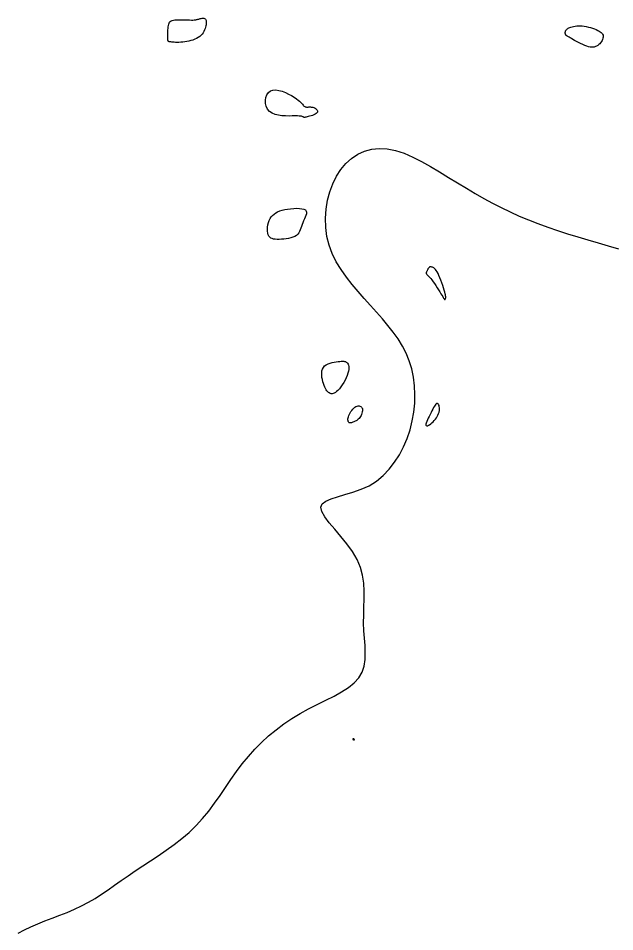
# Model space of a CAD drawing. Extents: x 3040093 to 3056816, y 408076 to 509144.
# Drawn here: x 3041074 to 3041136.6, y 420343.7 to 420439.6 of the extents above; entities that cross this region are included whole.
import ezdxf

# ---------------------------------------------------------------- set-up
doc = ezdxf.new("R2010")
doc.units = 0
doc.layers.add('V-CHAN-CONT-EL17', color=7, linetype='Continuous')

msp = doc.modelspace()

# ---------------------------------------------------------------- linework, layer by layer
at = {"layer": 'V-CHAN-CONT-EL17'}
for points in [[(3041089.793, 420437.18), (3041089.786, 420437.19), (3041089.779, 420437.201), (3041089.773, 420437.213), (3041089.768, 420437.225), (3041089.763, 420437.237), (3041089.759, 420437.248), (3041089.755, 420437.26), (3041089.752, 420437.271), (3041089.748, 420437.285), (3041089.745, 420437.306), (3041089.743, 420437.335), (3041089.74, 420437.377), (3041089.738, 420437.435), (3041089.736, 420437.512), (3041089.734, 420437.611), (3041089.732, 420437.734), (3041089.731, 420437.877), (3041089.732, 420438.035), (3041089.736, 420438.202), (3041089.743, 420438.372), (3041089.755, 420438.539), (3041089.771, 420438.699), (3041089.794, 420438.845), (3041089.823, 420438.974), (3041089.862, 420439.085), (3041089.914, 420439.179), (3041089.982, 420439.257), (3041090.068, 420439.32), (3041090.177, 420439.37), (3041090.311, 420439.407), (3041090.472, 420439.432), (3041090.663, 420439.447), (3041090.878, 420439.453), (3041091.107, 420439.453), (3041091.344, 420439.448), (3041091.579, 420439.44), (3041091.806, 420439.431), (3041092.017, 420439.423), (3041092.202, 420439.418), (3041092.357, 420439.418), (3041092.484, 420439.421), (3041092.589, 420439.429), (3041092.678, 420439.441), (3041092.754, 420439.456), (3041092.825, 420439.473), (3041092.895, 420439.493), (3041092.969, 420439.515), (3041093.051, 420439.539), (3041093.14, 420439.562), (3041093.233, 420439.581), (3041093.326, 420439.596), (3041093.417, 420439.602), (3041093.502, 420439.599), (3041093.579, 420439.582), (3041093.644, 420439.551), (3041093.694, 420439.504), (3041093.732, 420439.44), (3041093.756, 420439.362), (3041093.768, 420439.27), (3041093.77, 420439.167), (3041093.761, 420439.053), (3041093.743, 420438.929), (3041093.716, 420438.798), (3041093.682, 420438.66), (3041093.638, 420438.518), (3041093.584, 420438.374), (3041093.516, 420438.229), (3041093.434, 420438.087), (3041093.336, 420437.95), (3041093.22, 420437.819), (3041093.084, 420437.697), (3041092.927, 420437.587), (3041092.753, 420437.487), (3041092.563, 420437.398), (3041092.361, 420437.32), (3041092.151, 420437.254), (3041091.936, 420437.198), (3041091.719, 420437.153), (3041091.504, 420437.118), (3041091.293, 420437.094), (3041091.09, 420437.08), (3041090.895, 420437.073), (3041090.712, 420437.072), (3041090.543, 420437.076), (3041090.39, 420437.084), (3041090.254, 420437.094), (3041090.14, 420437.104), (3041090.046, 420437.113), (3041089.973, 420437.121), (3041089.917, 420437.129), (3041089.876, 420437.137), (3041089.846, 420437.145), (3041089.826, 420437.152), (3041089.812, 420437.161), (3041089.802, 420437.17)], [(3041131.447, 420437.981), (3041131.441, 420438.017), (3041131.437, 420438.055), (3041131.437, 420438.095), (3041131.441, 420438.136), (3041131.448, 420438.18), (3041131.46, 420438.224), (3041131.476, 420438.27), (3041131.498, 420438.316), (3041131.526, 420438.363), (3041131.562, 420438.41), (3041131.608, 420438.457), (3041131.664, 420438.504), (3041131.733, 420438.55), (3041131.816, 420438.595), (3041131.915, 420438.639), (3041132.029, 420438.68), (3041132.16, 420438.719), (3041132.306, 420438.752), (3041132.465, 420438.78), (3041132.638, 420438.799), (3041132.822, 420438.809), (3041133.016, 420438.809), (3041133.221, 420438.796), (3041133.433, 420438.769), (3041133.65, 420438.73), (3041133.869, 420438.681), (3041134.085, 420438.623), (3041134.294, 420438.557), (3041134.493, 420438.486), (3041134.678, 420438.411), (3041134.845, 420438.334), (3041134.991, 420438.255), (3041135.116, 420438.176), (3041135.22, 420438.094), (3041135.302, 420438.009), (3041135.363, 420437.92), (3041135.403, 420437.826), (3041135.422, 420437.726), (3041135.421, 420437.62), (3041135.399, 420437.507), (3041135.358, 420437.39), (3041135.301, 420437.271), (3041135.229, 420437.153), (3041135.145, 420437.039), (3041135.051, 420436.932), (3041134.949, 420436.835), (3041134.841, 420436.749), (3041134.729, 420436.679), (3041134.611, 420436.625), (3041134.485, 420436.587), (3041134.351, 420436.567), (3041134.206, 420436.565), (3041134.049, 420436.582), (3041133.878, 420436.618), (3041133.691, 420436.675), (3041133.487, 420436.752), (3041133.273, 420436.846), (3041133.053, 420436.951), (3041132.833, 420437.063), (3041132.62, 420437.176), (3041132.419, 420437.286), (3041132.237, 420437.388), (3041132.079, 420437.477), (3041131.951, 420437.549), (3041131.849, 420437.606), (3041131.77, 420437.65), (3041131.71, 420437.684), (3041131.665, 420437.709), (3041131.632, 420437.729), (3041131.607, 420437.745), (3041131.586, 420437.761), (3041131.567, 420437.777), (3041131.547, 420437.795), (3041131.529, 420437.816), (3041131.511, 420437.838), (3041131.495, 420437.862), (3041131.48, 420437.888), (3041131.467, 420437.917), (3041131.456, 420437.948)], [(3041100.762, 420432.062), (3041101.063, 420432.076), (3041101.39, 420432.031), (3041101.731, 420431.937), (3041102.074, 420431.807), (3041102.406, 420431.653), (3041102.716, 420431.487), (3041102.991, 420431.32), (3041103.221, 420431.164), (3041103.41, 420431.019), (3041103.562, 420430.888), (3041103.685, 420430.769), (3041103.783, 420430.663), (3041103.862, 420430.571), (3041103.928, 420430.492), (3041103.986, 420430.428), (3041104.042, 420430.379), (3041104.098, 420430.342), (3041104.153, 420430.316), (3041104.21, 420430.299), (3041104.268, 420430.29), (3041104.329, 420430.287), (3041104.394, 420430.287), (3041104.463, 420430.29), (3041104.538, 420430.293), (3041104.617, 420430.295), (3041104.699, 420430.294), (3041104.784, 420430.289), (3041104.87, 420430.279), (3041104.957, 420430.262), (3041105.043, 420430.236), (3041105.128, 420430.2), (3041105.211, 420430.153), (3041105.286, 420430.097), (3041105.351, 420430.033), (3041105.402, 420429.963), (3041105.433, 420429.889), (3041105.442, 420429.814), (3041105.424, 420429.739), (3041105.375, 420429.666), (3041105.292, 420429.596), (3041105.182, 420429.531), (3041105.051, 420429.47), (3041104.908, 420429.415), (3041104.758, 420429.365), (3041104.611, 420429.321), (3041104.472, 420429.284), (3041104.35, 420429.254), (3041104.25, 420429.231), (3041104.171, 420429.215), (3041104.109, 420429.205), (3041104.062, 420429.201), (3041104.025, 420429.203), (3041103.996, 420429.209), (3041103.972, 420429.22), (3041103.949, 420429.234), (3041103.924, 420429.252), (3041103.89, 420429.272), (3041103.839, 420429.292), (3041103.765, 420429.312), (3041103.661, 420429.329), (3041103.518, 420429.343), (3041103.331, 420429.351), (3041103.091, 420429.353), (3041102.796, 420429.349), (3041102.457, 420429.346), (3041102.091, 420429.352), (3041101.712, 420429.377), (3041101.338, 420429.429), (3041100.984, 420429.516), (3041100.665, 420429.648), (3041100.399, 420429.833), (3041100.197, 420430.076), (3041100.06, 420430.362), (3041099.987, 420430.674), (3041099.975, 420430.993), (3041100.022, 420431.301), (3041100.127, 420431.579), (3041100.287, 420431.81), (3041100.5, 420431.976)], [(3041100.215, 420417.058), (3041100.188, 420417.255), (3041100.183, 420417.47), (3041100.2, 420417.697), (3041100.237, 420417.927), (3041100.294, 420418.156), (3041100.371, 420418.375), (3041100.467, 420418.579), (3041100.582, 420418.76), (3041100.718, 420418.921), (3041100.874, 420419.062), (3041101.052, 420419.184), (3041101.253, 420419.29), (3041101.478, 420419.381), (3041101.728, 420419.459), (3041102.004, 420419.524), (3041102.305, 420419.579), (3041102.62, 420419.621), (3041102.94, 420419.648), (3041103.25, 420419.658), (3041103.54, 420419.649), (3041103.797, 420419.618), (3041104.01, 420419.563), (3041104.166, 420419.483), (3041104.258, 420419.375), (3041104.293, 420419.244), (3041104.28, 420419.091), (3041104.231, 420418.922), (3041104.157, 420418.739), (3041104.068, 420418.547), (3041103.974, 420418.35), (3041103.887, 420418.151), (3041103.814, 420417.954), (3041103.752, 420417.761), (3041103.693, 420417.575), (3041103.632, 420417.396), (3041103.562, 420417.229), (3041103.475, 420417.074), (3041103.365, 420416.934), (3041103.227, 420416.811), (3041103.054, 420416.706), (3041102.853, 420416.619), (3041102.629, 420416.549), (3041102.39, 420416.494), (3041102.142, 420416.452), (3041101.893, 420416.423), (3041101.649, 420416.405), (3041101.416, 420416.397), (3041101.202, 420416.398), (3041101.006, 420416.41), (3041100.831, 420416.436), (3041100.675, 420416.48), (3041100.54, 420416.544), (3041100.426, 420416.631), (3041100.333, 420416.744), (3041100.263, 420416.886)], [(3041116.897, 420412.735), (3041116.937, 420412.695), (3041116.989, 420412.646), (3041117.053, 420412.585), (3041117.129, 420412.508), (3041117.218, 420412.41), (3041117.321, 420412.288), (3041117.438, 420412.139), (3041117.568, 420411.961), (3041117.708, 420411.76), (3041117.854, 420411.544), (3041118, 420411.322), (3041118.141, 420411.103), (3041118.274, 420410.893), (3041118.393, 420410.703), (3041118.494, 420410.539), (3041118.574, 420410.409), (3041118.633, 420410.309), (3041118.675, 420410.237), (3041118.704, 420410.186), (3041118.722, 420410.153), (3041118.732, 420410.134), (3041118.737, 420410.124), (3041118.741, 420410.118), (3041118.746, 420410.113), (3041118.751, 420410.109), (3041118.758, 420410.104), (3041118.765, 420410.101), (3041118.772, 420410.097), (3041118.779, 420410.094), (3041118.787, 420410.091), (3041118.794, 420410.088), (3041118.8, 420410.085), (3041118.806, 420410.084), (3041118.811, 420410.083), (3041118.816, 420410.083), (3041118.821, 420410.084), (3041118.826, 420410.087), (3041118.83, 420410.091), (3041118.835, 420410.098), (3041118.84, 420410.106), (3041118.846, 420410.117), (3041118.851, 420410.13), (3041118.857, 420410.145), (3041118.863, 420410.162), (3041118.869, 420410.181), (3041118.876, 420410.202), (3041118.883, 420410.224), (3041118.889, 420410.249), (3041118.894, 420410.281), (3041118.896, 420410.323), (3041118.892, 420410.382), (3041118.881, 420410.461), (3041118.86, 420410.566), (3041118.829, 420410.701), (3041118.785, 420410.871), (3041118.727, 420411.079), (3041118.656, 420411.317), (3041118.574, 420411.575), (3041118.485, 420411.843), (3041118.39, 420412.112), (3041118.29, 420412.372), (3041118.189, 420412.613), (3041118.089, 420412.825), (3041117.991, 420413), (3041117.896, 420413.141), (3041117.805, 420413.252), (3041117.719, 420413.336), (3041117.637, 420413.398), (3041117.561, 420413.442), (3041117.491, 420413.472), (3041117.428, 420413.492), (3041117.372, 420413.505), (3041117.323, 420413.512), (3041117.279, 420413.513), (3041117.24, 420413.508), (3041117.204, 420413.497), (3041117.172, 420413.479), (3041117.142, 420413.455), (3041117.114, 420413.423), (3041117.086, 420413.385), (3041117.059, 420413.342), (3041117.032, 420413.295), (3041117.006, 420413.245), (3041116.981, 420413.193), (3041116.957, 420413.142), (3041116.934, 420413.093), (3041116.911, 420413.046), (3041116.89, 420413.004), (3041116.871, 420412.966), (3041116.855, 420412.93), (3041116.844, 420412.896), (3041116.838, 420412.864), (3041116.84, 420412.833), (3041116.849, 420412.801), (3041116.868, 420412.769)], [(3041107.448, 420400.424), (3041107.317, 420400.324), (3041107.194, 420400.254), (3041107.079, 420400.214), (3041106.97, 420400.199), (3041106.867, 420400.208), (3041106.77, 420400.237), (3041106.677, 420400.283), (3041106.588, 420400.345), (3041106.504, 420400.423), (3041106.422, 420400.517), (3041106.345, 420400.628), (3041106.27, 420400.757), (3041106.199, 420400.905), (3041106.131, 420401.073), (3041106.065, 420401.261), (3041106.003, 420401.468), (3041105.948, 420401.691), (3041105.905, 420401.921), (3041105.88, 420402.153), (3041105.878, 420402.381), (3041105.902, 420402.598), (3041105.959, 420402.797), (3041106.053, 420402.972), (3041106.187, 420403.119), (3041106.355, 420403.238), (3041106.548, 420403.334), (3041106.758, 420403.409), (3041106.978, 420403.467), (3041107.198, 420403.511), (3041107.411, 420403.544), (3041107.608, 420403.57), (3041107.782, 420403.591), (3041107.935, 420403.606), (3041108.069, 420403.613), (3041108.185, 420403.611), (3041108.287, 420403.598), (3041108.376, 420403.572), (3041108.454, 420403.532), (3041108.525, 420403.476), (3041108.589, 420403.401), (3041108.644, 420403.309), (3041108.688, 420403.198), (3041108.718, 420403.068), (3041108.731, 420402.919), (3041108.724, 420402.751), (3041108.694, 420402.562), (3041108.639, 420402.353), (3041108.557, 420402.126), (3041108.452, 420401.884), (3041108.327, 420401.637), (3041108.189, 420401.391), (3041108.041, 420401.152), (3041107.888, 420400.93), (3041107.735, 420400.73), (3041107.587, 420400.559)], [(3041108.692, 420397.241), (3041108.663, 420397.302), (3041108.643, 420397.376), (3041108.634, 420397.463), (3041108.637, 420397.562), (3041108.653, 420397.671), (3041108.682, 420397.79), (3041108.726, 420397.917), (3041108.785, 420398.052), (3041108.858, 420398.19), (3041108.943, 420398.328), (3041109.038, 420398.46), (3041109.14, 420398.584), (3041109.248, 420398.695), (3041109.359, 420398.788), (3041109.472, 420398.859), (3041109.585, 420398.906), (3041109.694, 420398.929), (3041109.798, 420398.928), (3041109.894, 420398.907), (3041109.979, 420398.865), (3041110.051, 420398.805), (3041110.106, 420398.728), (3041110.144, 420398.636), (3041110.161, 420398.53), (3041110.159, 420398.414), (3041110.141, 420398.29), (3041110.108, 420398.164), (3041110.062, 420398.037), (3041110.006, 420397.915), (3041109.943, 420397.799), (3041109.873, 420397.695), (3041109.799, 420397.604), (3041109.723, 420397.526), (3041109.644, 420397.46), (3041109.563, 420397.403), (3041109.482, 420397.355), (3041109.4, 420397.313), (3041109.319, 420397.276), (3041109.239, 420397.243), (3041109.161, 420397.212), (3041109.086, 420397.185), (3041109.014, 420397.163), (3041108.946, 420397.149), (3041108.883, 420397.143), (3041108.826, 420397.148), (3041108.774, 420397.165), (3041108.729, 420397.195)], [(3041117.697, 420397.387), (3041117.809, 420397.524), (3041117.912, 420397.668), (3041118.003, 420397.817), (3041118.083, 420397.97), (3041118.148, 420398.125), (3041118.197, 420398.281), (3041118.229, 420398.435), (3041118.243, 420398.585), (3041118.241, 420398.729), (3041118.223, 420398.86), (3041118.193, 420398.976), (3041118.152, 420399.071), (3041118.102, 420399.142), (3041118.045, 420399.184), (3041117.983, 420399.192), (3041117.918, 420399.165), (3041117.85, 420399.103), (3041117.778, 420399.011), (3041117.702, 420398.893), (3041117.621, 420398.752), (3041117.537, 420398.591), (3041117.447, 420398.415), (3041117.352, 420398.226), (3041117.252, 420398.029), (3041117.152, 420397.83), (3041117.056, 420397.634), (3041116.969, 420397.448), (3041116.896, 420397.276), (3041116.842, 420397.125), (3041116.812, 420397.001), (3041116.811, 420396.91), (3041116.842, 420396.855), (3041116.901, 420396.836), (3041116.984, 420396.848), (3041117.085, 420396.888), (3041117.2, 420396.953), (3041117.324, 420397.039), (3041117.451, 420397.142), (3041117.577, 420397.259)], [(3041109.251, 420363.882), (3041109.263, 420363.879), (3041109.274, 420363.878), (3041109.284, 420363.878), (3041109.293, 420363.879), (3041109.3, 420363.882), (3041109.306, 420363.885), (3041109.31, 420363.889), (3041109.313, 420363.895), (3041109.314, 420363.901), (3041109.313, 420363.908), (3041109.311, 420363.915), (3041109.308, 420363.924), (3041109.303, 420363.932), (3041109.297, 420363.941), (3041109.289, 420363.951), (3041109.281, 420363.961), (3041109.272, 420363.97), (3041109.262, 420363.98), (3041109.251, 420363.988), (3041109.24, 420363.995), (3041109.228, 420364.001), (3041109.216, 420364.005), (3041109.204, 420364.006), (3041109.193, 420364.005), (3041109.182, 420364.002), (3041109.172, 420363.997), (3041109.163, 420363.99), (3041109.156, 420363.982), (3041109.151, 420363.973), (3041109.149, 420363.963), (3041109.15, 420363.953), (3041109.154, 420363.943), (3041109.162, 420363.933), (3041109.171, 420363.923), (3041109.183, 420363.914), (3041109.196, 420363.905), (3041109.21, 420363.898), (3041109.224, 420363.891), (3041109.237, 420363.886)]]:
    msp.add_lwpolyline(points, close=True, dxfattribs=at)
msp.add_lwpolyline([(3041074.037, 420343.597), (3041074.68, 420343.95), (3041075.366, 420344.278), (3041076.09, 420344.587), (3041076.841, 420344.885), (3041077.611, 420345.179), (3041078.389, 420345.476), (3041079.165, 420345.783), (3041079.931, 420346.108), (3041080.676, 420346.458), (3041081.394, 420346.838), (3041082.091, 420347.248), (3041082.775, 420347.683), (3041083.455, 420348.14), (3041084.139, 420348.617), (3041084.837, 420349.109), (3041085.557, 420349.613), (3041086.307, 420350.127), (3041087.093, 420350.648), (3041087.906, 420351.179), (3041088.735, 420351.727), (3041089.569, 420352.296), (3041090.394, 420352.89), (3041091.2, 420353.516), (3041091.974, 420354.178), (3041092.705, 420354.881), (3041093.385, 420355.628), (3041094.021, 420356.411), (3041094.625, 420357.222), (3041095.207, 420358.052), (3041095.779, 420358.89), (3041096.352, 420359.728), (3041096.937, 420360.555), (3041097.545, 420361.364), (3041098.185, 420362.145), (3041098.86, 420362.896), (3041099.568, 420363.614), (3041100.309, 420364.299), (3041101.084, 420364.947), (3041101.892, 420365.558), (3041102.733, 420366.129), (3041103.606, 420366.66), (3041104.508, 420367.149), (3041105.418, 420367.607), (3041106.315, 420368.047), (3041107.174, 420368.481), (3041107.973, 420368.922), (3041108.689, 420369.38), (3041109.299, 420369.87), (3041109.778, 420370.403), (3041110.113, 420370.988), (3041110.321, 420371.623), (3041110.425, 420372.302), (3041110.452, 420373.019), (3041110.427, 420373.768), (3041110.373, 420374.544), (3041110.317, 420375.34), (3041110.283, 420376.151), (3041110.289, 420376.972), (3041110.317, 420377.8), (3041110.343, 420378.633), (3041110.343, 420379.47), (3041110.291, 420380.308), (3041110.164, 420381.147), (3041109.937, 420381.984), (3041109.585, 420382.818), (3041109.096, 420383.644), (3041108.508, 420384.454), (3041107.874, 420385.234), (3041107.245, 420385.974), (3041106.671, 420386.661), (3041106.204, 420387.283), (3041105.895, 420387.829), (3041105.796, 420388.287), (3041105.943, 420388.65), (3041106.31, 420388.94), (3041106.856, 420389.18), (3041107.541, 420389.398), (3041108.323, 420389.619), (3041109.162, 420389.868), (3041110.016, 420390.171), (3041110.846, 420390.555), (3041111.617, 420391.038), (3041112.322, 420391.615), (3041112.96, 420392.275), (3041113.532, 420393.007), (3041114.036, 420393.799), (3041114.474, 420394.64), (3041114.844, 420395.519), (3041115.146, 420396.425), (3041115.381, 420397.346), (3041115.546, 420398.275), (3041115.643, 420399.206), (3041115.67, 420400.131), (3041115.626, 420401.045), (3041115.512, 420401.939), (3041115.325, 420402.808), (3041115.067, 420403.645), (3041114.737, 420404.444), (3041114.342, 420405.211), (3041113.888, 420405.951), (3041113.384, 420406.671), (3041112.836, 420407.378), (3041112.251, 420408.077), (3041111.638, 420408.774), (3041111.002, 420409.477), (3041110.353, 420410.192), (3041109.705, 420410.921), (3041109.072, 420411.668), (3041108.469, 420412.437), (3041107.912, 420413.23), (3041107.414, 420414.052), (3041106.993, 420414.905), (3041106.661, 420415.793), (3041106.431, 420416.716), (3041106.302, 420417.663), (3041106.271, 420418.618), (3041106.332, 420419.569), (3041106.482, 420420.5), (3041106.717, 420421.396), (3041107.033, 420422.244), (3041107.425, 420423.029), (3041107.89, 420423.738), (3041108.422, 420424.362), (3041109.017, 420424.893), (3041109.67, 420425.325), (3041110.376, 420425.649), (3041111.129, 420425.858), (3041111.925, 420425.945), (3041112.76, 420425.902), (3041113.627, 420425.727), (3041114.521, 420425.434), (3041115.437, 420425.044), (3041116.368, 420424.576), (3041117.31, 420424.05), (3041118.255, 420423.486), (3041119.199, 420422.904), (3041120.135, 420422.324), (3041121.06, 420421.763), (3041121.976, 420421.223), (3041122.889, 420420.705), (3041123.804, 420420.209), (3041124.725, 420419.734), (3041125.658, 420419.282), (3041126.608, 420418.851), (3041127.579, 420418.442), (3041128.575, 420418.055), (3041129.594, 420417.687), (3041130.631, 420417.335), (3041131.683, 420416.996), (3041132.744, 420416.668), (3041133.812, 420416.346), (3041134.882, 420416.03), (3041135.949, 420415.715), (3041137.009, 420415.398)], dxfattribs=at)

doc.saveas('drawing.dxf')
